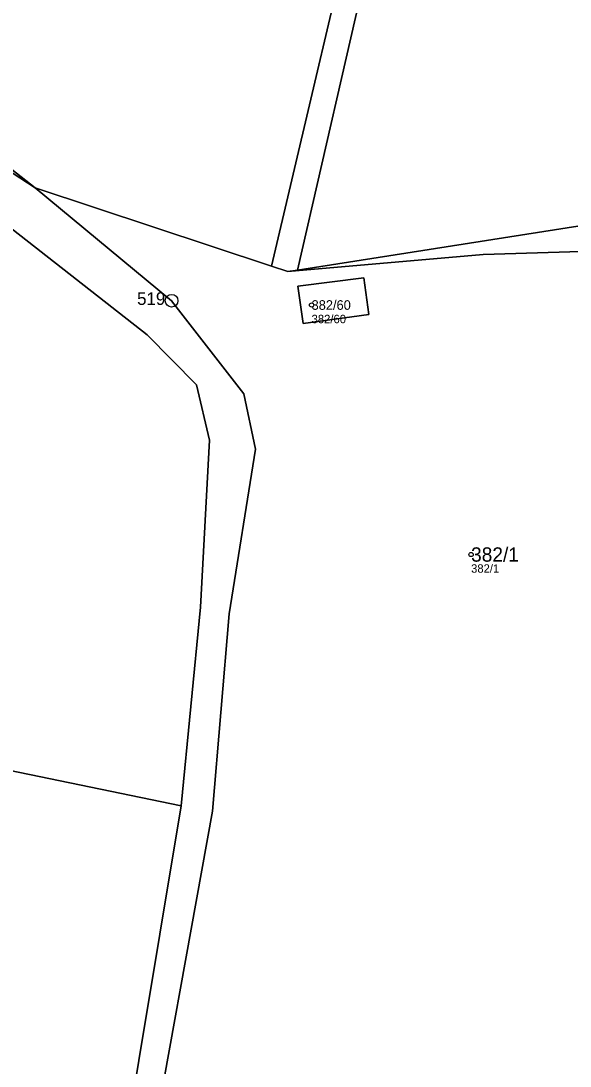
# Model space of a CAD drawing. Extents: x -732749 to -730903, y -1025757 to -1023435.
# Drawn here: x -732361.3 to -732296, y -1024535.8 to -1024411.7 of the extents above; entities that cross this region are included whole.
import ezdxf

# ---------------------------------------------------------------- set-up
doc = ezdxf.new("R2010")
doc.units = 0
for name, color, linetype in [('Definiční body', 7, 'Continuous'), ('Hranice parcel', 7, 'Continuous'), ('Parcelní čísla', 7, 'Continuous'), ('Polygon parcely', 7, 'Continuous'), ('Značky bodu BP', 7, 'Continuous')]:
    doc.layers.add(name, color=color, linetype=linetype)

msp = doc.modelspace()

# ---------------------------------------------------------------- linework, layer by layer
at = {"layer": 'Definiční body'}
for centre in [(-732326.72, -1024445.41), (-732307.77, -1024475.04)]:
    msp.add_circle(centre, 0.25, dxfattribs=at)
at = {"layer": 'Hranice parcel'}
for p, q in [((-732331.48, -1024440.81), (-732319.58, -1024390.18)), ((-732331.48, -1024440.81), (-732359.57, -1024431.48)), ((-732258.99, -1024430.4), (-732328.41, -1024441.27)), ((-732329.54, -1024441.45), (-732331.48, -1024440.81)), ((-732328.41, -1024441.27), (-732329.54, -1024441.45)), ((-732419.12, -1024489), (-732342.23, -1024504.88))]:
    msp.add_line(p, q, dxfattribs=at)
for points in [[(-732280.24, -1024314.72), (-732299.24, -1024340.67), (-732311.03, -1024365.72), (-732328.41, -1024441.27)], [(-732359.57, -1024431.48), (-732369.92, -1024423.39), (-732381.72, -1024414.96), (-732403.16, -1024402.58), (-732472.51, -1024391.22), (-732512.54, -1024388.04)], [(-732359.57, -1024431.48), (-732379.21, -1024418.7), (-732393.93, -1024411.07), (-732405.37, -1024407.24)], [(-732342.23, -1024504.88), (-732339.93, -1024481.3), (-732338.84, -1024461.47), (-732340.39, -1024454.89), (-732346.25, -1024448.97), (-732363.06, -1024435.81), (-732382.16, -1024423.87), (-732397.27, -1024415.67), (-732404.08, -1024413.5)], [(-732355.96, -1024766.8), (-732359.85, -1024762.22), (-732364, -1024755.48), (-732364.08, -1024732.77), (-732363.8, -1024703.14), (-732363.07, -1024674.74), (-732360.69, -1024643.1), (-732357.86, -1024613.8), (-732352.13, -1024580.48), (-732346.75, -1024551.26), (-732338.5, -1024505.52), (-732336.53, -1024482.08), (-732333.4, -1024462.54), (-732334.77, -1024455.94), (-732343.35, -1024444.9), (-732359.57, -1024431.48)], [(-732329.54, -1024441.45), (-732306.32, -1024439.43), (-732281.87, -1024438.65)], [(-732328.36, -1024443.19), (-732320.53, -1024442.2), (-732319.93, -1024446.55), (-732327.71, -1024447.62), (-732328.36, -1024443.19)], [(-732365.69, -1024642.51), (-732361.79, -1024612.97), (-732355.7, -1024579.7), (-732349.78, -1024550.35), (-732342.23, -1024504.88)]]:
    msp.add_lwpolyline(points, dxfattribs=at)
at = {"layer": 'Polygon parcely'}
for points in [[(-732226.32, -1024197.87), (-732231.05, -1024219.9), (-732234.65, -1024231.45), (-732238.17, -1024243.51), (-732243.15, -1024256.67), (-732257.61, -1024279.77), (-732269.76, -1024295.72), (-732285.47, -1024316.5), (-732302.09, -1024339.97), (-732314.38, -1024366.81), (-732319.58, -1024390.18), (-732331.48, -1024440.81), (-732329.54, -1024441.45), (-732328.41, -1024441.27), (-732311.03, -1024365.72), (-732299.24, -1024340.67), (-732280.24, -1024314.72), (-732268.37, -1024298.31), (-732256.22, -1024282.82), (-732240.28, -1024257.12), (-732235.2, -1024242.52), (-732230.09, -1024229.12), (-732227.62, -1024219.53), (-732223.87, -1024201.39)], [(-732363.07, -1024674.74), (-732360.69, -1024643.1), (-732357.86, -1024613.8), (-732352.13, -1024580.48), (-732346.75, -1024551.26), (-732338.5, -1024505.52), (-732336.53, -1024482.08), (-732333.4, -1024462.54), (-732334.77, -1024455.94), (-732343.35, -1024444.9), (-732359.57, -1024431.48), (-732379.21, -1024418.7)], [(-732294.16, -1024566.6), (-732285.81, -1024529.48), (-732282.99, -1024529.81), (-732281.94, -1024525.08), (-732275.68, -1024491.33), (-732270.69, -1024464.46), (-732267.57, -1024462.24), (-732281.5, -1024459.01), (-732280.66, -1024455.1), (-732281.87, -1024438.65), (-732306.32, -1024439.43), (-732329.54, -1024441.45), (-732331.48, -1024440.81), (-732359.57, -1024431.48), (-732343.35, -1024444.9), (-732334.77, -1024455.94), (-732333.4, -1024462.54), (-732336.53, -1024482.08), (-732338.5, -1024505.52), (-732346.75, -1024551.26)], [(-732363.06, -1024435.81), (-732346.25, -1024448.97), (-732340.39, -1024454.89), (-732338.84, -1024461.47), (-732339.93, -1024481.3), (-732342.23, -1024504.88), (-732349.78, -1024550.35), (-732355.7, -1024579.7), (-732361.79, -1024612.97)]]:
    msp.add_lwpolyline(points, dxfattribs=at)
for points in [[(-732185.07, -1024327.13), (-732209.66, -1024326.78), (-732227.09, -1024326.78), (-732280.24, -1024314.72), (-732299.24, -1024340.67), (-732311.03, -1024365.72), (-732328.41, -1024441.27), (-732258.99, -1024430.4), (-732237.24, -1024424.56), (-732237.35, -1024426.64), (-732224.9, -1024426.01), (-732219.09, -1024412.9), (-732197.5, -1024368.37)], [(-732338.63, -1024388.46), (-732359.43, -1024386.4), (-732398.38, -1024378.79), (-732401.2, -1024390.98), (-732453.88, -1024383.25), (-732501.42, -1024376.84), (-732514.97, -1024376.41), (-732515.07, -1024381.83), (-732512.54, -1024388.04), (-732472.51, -1024391.22), (-732403.16, -1024402.58), (-732381.72, -1024414.96), (-732369.92, -1024423.39), (-732359.57, -1024431.48), (-732331.48, -1024440.81), (-732319.58, -1024390.18), (-732325.34, -1024389.58)], [(-732369.92, -1024423.39), (-732381.72, -1024414.96), (-732403.16, -1024402.58), (-732472.51, -1024391.22), (-732512.54, -1024388.04), (-732512.27, -1024388.7), (-732486.22, -1024392.28), (-732473.92, -1024394.27), (-732444.15, -1024399.1), (-732417.48, -1024403.19), (-732414.56, -1024404.17), (-732405.07, -1024405.61), (-732405.37, -1024407.24), (-732393.93, -1024411.07), (-732379.21, -1024418.7), (-732359.57, -1024431.48)], [(-732419.12, -1024489), (-732342.23, -1024504.88), (-732339.93, -1024481.3), (-732338.84, -1024461.47), (-732340.39, -1024454.89), (-732346.25, -1024448.97), (-732363.06, -1024435.81), (-732382.16, -1024423.87), (-732397.27, -1024415.67), (-732404.08, -1024413.5), (-732409.69, -1024436.14), (-732414.59, -1024461.66)], [(-732258.62, -1024432.24), (-732258.99, -1024430.4), (-732328.41, -1024441.27), (-732329.54, -1024441.45), (-732306.32, -1024439.43), (-732281.87, -1024438.65)], [(-732328.36, -1024443.19), (-732327.71, -1024447.62), (-732319.93, -1024446.55), (-732320.53, -1024442.2)], [(-732328.36, -1024443.19), (-732320.53, -1024442.2), (-732319.93, -1024446.55), (-732327.71, -1024447.62)], [(-732418.52, -1024641.8), (-732417.55, -1024641.81), (-732394.39, -1024642.05), (-732365.69, -1024642.51), (-732361.79, -1024612.97), (-732355.7, -1024579.7), (-732349.78, -1024550.35), (-732342.23, -1024504.88), (-732419.12, -1024489), (-732422.53, -1024521.11), (-732423.06, -1024590.28)]]:
    msp.add_lwpolyline(points, close=True, dxfattribs=at)
at = {"layer": 'Značky bodu BP'}
for radius in [0.75, 0.03]:
    msp.add_circle((-732343.35, -1024444.9), radius, dxfattribs=at)

# ---------------------------------------------------------------- texts
at = {"layer": 'Definiční body'}
for s, p in [('382/60', (-732326.72, -1024447.57)), ('382/1', (-732307.77, -1024477.2))]:
    msp.add_text(s, height=1, dxfattribs=at).set_placement(p)
at = {"layer": 'Parcelní čísla'}
for s, height, p in [('382/60', 1.14, (-732326.72, -1024445.98)), ('382/1', 1.7, (-732307.77, -1024475.89))]:
    msp.add_text(s, height=height, dxfattribs=at).set_placement(p)
at = {"layer": 'Značky bodu BP'}
msp.add_text('519', height=1.5, dxfattribs=at).set_placement((-732347.45, -1024445.4))

doc.saveas('drawing.dxf')
